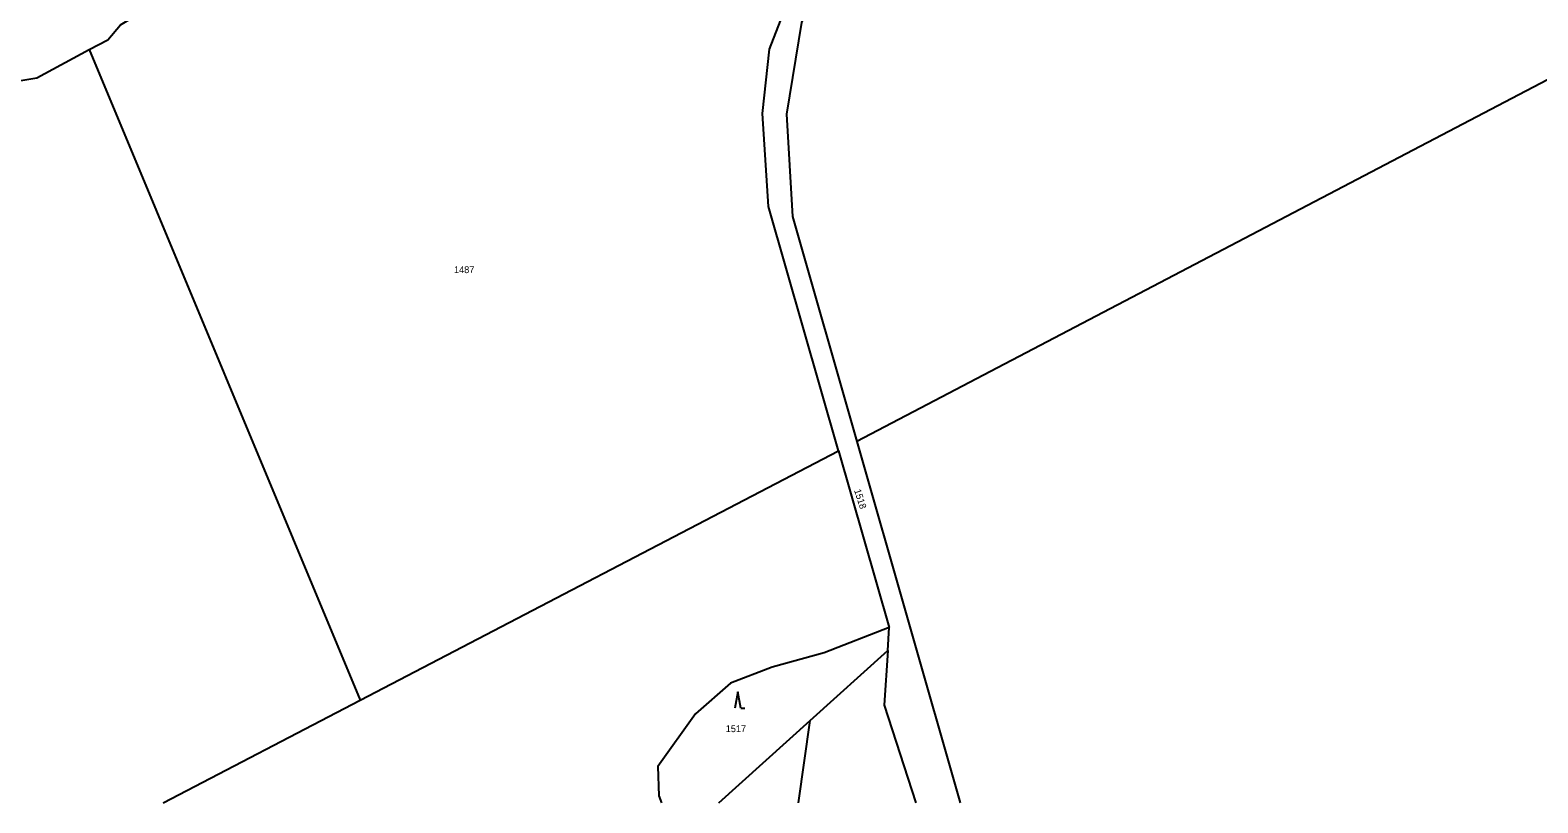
# Model space of a CAD drawing. Extents: x -520431 to -517205, y -1075927 to -1074013.
# Drawn here: x -519410.4 to -519035.6, y -1075925.4 to -1075733.2 of the extents above; entities that cross this region are included whole.
import ezdxf

# ---------------------------------------------------------------- set-up
doc = ezdxf.new("R2010")
doc.units = 0
for name, color, linetype in [('Hranice parcel', 7, 'Continuous'), ('Parcelní čísla', 7, 'Continuous'), ('Značky kultur', 7, 'Continuous')]:
    doc.layers.add(name, color=color, linetype=linetype)

msp = doc.modelspace()

# ---------------------------------------------------------------- linework, layer by layer
at = {"layer": 'Hranice parcel'}
for p, q in [((-519395.75, -1075738.06), (-519328.38, -1075899.83)), ((-519328.38, -1075899.83), (-519209.46, -1075837.86)), ((-519209.46, -1075837.86), (-519196.89, -1075881.74)), ((-519197.25, -1075887.44), (-519196.89, -1075881.74)), ((-519216.56, -1075904.89), (-519197.25, -1075887.44)), ((-519239.21, -1075925.35), (-519216.56, -1075904.89))]:
    msp.add_line(p, q, dxfattribs=at)
for points in [[(-518742.45, -1075593.22), (-518896.61, -1075673.98), (-519050.76, -1075754.73), (-519204.92, -1075835.49)], [(-519209.46, -1075837.86), (-519226.87, -1075777.09), (-519228.39, -1075753.96), (-519226.63, -1075737.94), (-519205.74, -1075684.1)], [(-519209.61, -1075707.89), (-519218.7, -1075731.3), (-519222.38, -1075754.11), (-519220.91, -1075779.59), (-519204.92, -1075835.49)], [(-519395.75, -1075738.06), (-519391.15, -1075735.6), (-519387.96, -1075731.86), (-519369.06, -1075720.56)], [(-519657.52, -1075874.01), (-519519.6, -1075800.81), (-519414.27, -1075745.99), (-519408.78, -1075745.04), (-519395.75, -1075738.06)], [(-519204.92, -1075835.49), (-519179.22, -1075925.35)], [(-519196.89, -1075881.74), (-519213.02, -1075888.02), (-519225.93, -1075891.58), (-519236.32, -1075895.56), (-519245.02, -1075903.2), (-519254.35, -1075916.33), (-519254.13, -1075923.65), (-519253.48, -1075925.35)], [(-519197.25, -1075887.44), (-519198.11, -1075901.1), (-519190.25, -1075925.35)], [(-519377.37, -1075925.35), (-519328.38, -1075899.83)], [(-519219.4, -1075925.35), (-519216.56, -1075904.89)]]:
    msp.add_lwpolyline(points, dxfattribs=at)
at = {"layer": 'Značky kultur'}
for p, q in [((-519234.52, -1075897.77), (-519235.27, -1075901.77)), ((-519233.77, -1075901.77), (-519234.52, -1075897.77)), ((-519233.77, -1075901.77), (-519232.77, -1075901.77))]:
    msp.add_line(p, q, dxfattribs=at)

# ---------------------------------------------------------------- texts
at = {"layer": 'Parcelní čísla'}
for s, p in [('1487', (-519305.06, -1075793.63)), ('1517', (-519237.51, -1075907.77))]:
    msp.add_text(s, height=1.7, dxfattribs=at).set_placement(p)
msp.add_text('1518', height=1.7, rotation=288, dxfattribs=at).set_placement((-519205.63, -1075847.63))

doc.saveas('drawing.dxf')
